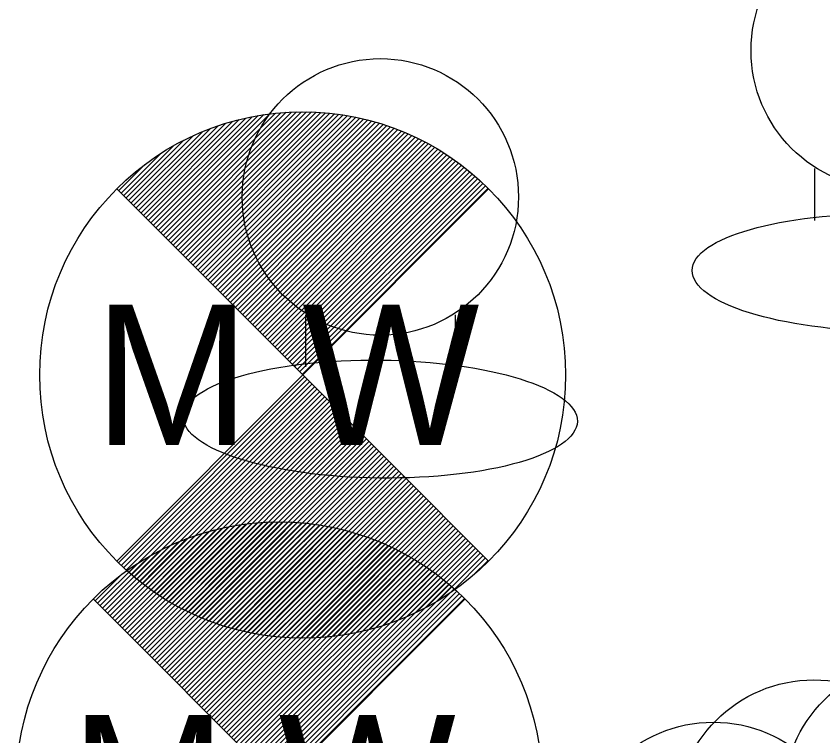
# Model space of a CAD drawing. Extents: x -1 to 1157254, y -1 to 2021979.
# Drawn here: x 1149899.1 to 1149912.9, y 2019501.19 to 2019513.49 of the extents above; entities that cross this region are included whole.
import ezdxf

# ---------------------------------------------------------------- set-up
doc = ezdxf.new("R2010")
doc.units = 0
doc.layers.add('S_DITCHLINE_ANNOT', color=7, linetype='Continuous')

msp = doc.modelspace()

# ---------------------------------------------------------------- linework, layer by layer
at = {"layer": 'S_DITCHLINE_ANNOT'}
for p, q in [((1149901.488, 2019509.872), (1149903.438, 2019511.822)), ((1149901.531, 2019509.83), (1149903.534, 2019511.833)), ((1149901.573, 2019509.787), (1149903.627, 2019511.841)), ((1149901.616, 2019509.745), (1149903.719, 2019511.849)), ((1149901.658, 2019509.702), (1149903.808, 2019511.853)), ((1149901.7, 2019509.66), (1149903.896, 2019511.856)), ((1149901.743, 2019509.618), (1149903.982, 2019511.857)), ((1149901.785, 2019509.575), (1149904.066, 2019511.856)), ((1149901.828, 2019509.533), (1149904.15, 2019511.855)), ((1149901.87, 2019509.49), (1149904.231, 2019511.851)), ((1149901.912, 2019509.448), (1149904.311, 2019511.847)), ((1149901.955, 2019509.406), (1149904.389, 2019511.84)), ((1149901.997, 2019509.363), (1149904.467, 2019511.833)), ((1149902.04, 2019509.321), (1149904.543, 2019511.824)), ((1149902.082, 2019509.278), (1149904.618, 2019511.815)), ((1149901.234, 2019510.127), (1149902.801, 2019511.694)), ((1149901.276, 2019510.084), (1149902.916, 2019511.724)), ((1149901.319, 2019510.042), (1149903.027, 2019511.75)), ((1149901.361, 2019509.999), (1149903.135, 2019511.773)), ((1149901.404, 2019509.957), (1149903.239, 2019511.792)), ((1149901.446, 2019509.914), (1149903.339, 2019511.808)), ((1149902.124, 2019509.236), (1149904.692, 2019511.804)), ((1149902.167, 2019509.194), (1149904.765, 2019511.792)), ((1149902.209, 2019509.151), (1149904.837, 2019511.779)), ((1149902.252, 2019509.109), (1149904.908, 2019511.765)), ((1149902.294, 2019509.066), (1149904.977, 2019511.75)), ((1149902.337, 2019509.024), (1149905.047, 2019511.734)), ((1149902.379, 2019508.981), (1149905.114, 2019511.717)), ((1149902.421, 2019508.939), (1149905.182, 2019511.7)), ((1149902.464, 2019508.897), (1149905.248, 2019511.681)), ((1149901.107, 2019510.254), (1149902.425, 2019511.572)), ((1149901.149, 2019510.211), (1149902.557, 2019511.619)), ((1149901.191, 2019510.169), (1149902.682, 2019511.659)), ((1149902.506, 2019508.854), (1149905.314, 2019511.662)), ((1149902.549, 2019508.812), (1149905.378, 2019511.641)), ((1149902.591, 2019508.769), (1149905.442, 2019511.62)), ((1149902.633, 2019508.727), (1149905.505, 2019511.598)), ((1149902.676, 2019508.685), (1149905.567, 2019511.576)), ((1149902.718, 2019508.642), (1149905.628, 2019511.552)), ((1149901.022, 2019510.339), (1149902.135, 2019511.452)), ((1149901.064, 2019510.296), (1149902.285, 2019511.517)), ((1149902.761, 2019508.6), (1149905.689, 2019511.528)), ((1149902.803, 2019508.557), (1149905.749, 2019511.504)), ((1149902.845, 2019508.515), (1149905.808, 2019511.478)), ((1149902.888, 2019508.473), (1149905.867, 2019511.452)), ((1149902.93, 2019508.43), (1149905.925, 2019511.425)), ((1149902.973, 2019508.388), (1149905.982, 2019511.397)), ((1149900.937, 2019510.423), (1149901.789, 2019511.276)), ((1149900.979, 2019510.381), (1149901.971, 2019511.373)), ((1149903.015, 2019508.345), (1149906.039, 2019511.369)), ((1149903.057, 2019508.303), (1149906.095, 2019511.34)), ((1149903.1, 2019508.261), (1149906.15, 2019511.311)), ((1149903.142, 2019508.218), (1149906.204, 2019511.28)), ((1149900.895, 2019510.466), (1149901.576, 2019511.147)), ((1149903.185, 2019508.176), (1149906.259, 2019511.25)), ((1149903.227, 2019508.133), (1149906.312, 2019511.218)), ((1149903.27, 2019508.091), (1149906.365, 2019511.186)), ((1149903.312, 2019508.048), (1149906.417, 2019511.153)), ((1149903.354, 2019508.006), (1149906.468, 2019511.12)), ((1149903.397, 2019507.964), (1149906.519, 2019511.086)), ((1149903.439, 2019507.921), (1149906.569, 2019511.051)), ((1149903.482, 2019507.879), (1149906.62, 2019511.017)), ((1149900.852, 2019510.508), (1149901.299, 2019510.955)), ((1149903.524, 2019507.836), (1149906.668, 2019510.981)), ((1149903.566, 2019507.794), (1149906.717, 2019510.945)), ((1149903.609, 2019507.752), (1149906.765, 2019510.908)), ((1149903.651, 2019507.709), (1149906.812, 2019510.87)), ((1149912.755, 2019510.889), (1149912.755, 2019509.998)), ((1149903.694, 2019507.667), (1149906.859, 2019510.833)), ((1149903.736, 2019507.624), (1149906.905, 2019510.794)), ((1149903.778, 2019507.582), (1149906.951, 2019510.755)), ((1149903.821, 2019507.54), (1149906.996, 2019510.715)), ((1149903.863, 2019507.497), (1149907.041, 2019510.674)), ((1149903.906, 2019507.455), (1149907.085, 2019510.634)), ((1149903.948, 2019507.412), (1149907.128, 2019510.592)), ((1149903.99, 2019507.37), (1149907.171, 2019510.55)), ((1149904.051, 2019508.388), (1149904.051, 2019507.497)), ((1149906.607, 2019508.388), (1149906.607, 2019507.497)), ((1149900.852, 2019504.148), (1149904.033, 2019507.328)), ((1149900.896, 2019504.106), (1149904.075, 2019507.285)), ((1149900.939, 2019504.065), (1149904.117, 2019507.243)), ((1149900.984, 2019504.024), (1149904.16, 2019507.201)), ((1149901.028, 2019503.984), (1149904.202, 2019507.158)), ((1149901.074, 2019503.945), (1149904.245, 2019507.116)), ((1149901.12, 2019503.906), (1149904.287, 2019507.073)), ((1149901.166, 2019503.867), (1149904.33, 2019507.031)), ((1149901.213, 2019503.83), (1149904.372, 2019506.988)), ((1149901.261, 2019503.792), (1149904.414, 2019506.946)), ((1149901.309, 2019503.756), (1149904.457, 2019506.904)), ((1149901.358, 2019503.72), (1149904.499, 2019506.861)), ((1149901.407, 2019503.685), (1149904.542, 2019506.819)), ((1149901.458, 2019503.65), (1149904.584, 2019506.776)), ((1149901.508, 2019503.615), (1149904.626, 2019506.734)), ((1149901.559, 2019503.582), (1149904.669, 2019506.692)), ((1149901.611, 2019503.549), (1149904.711, 2019506.649)), ((1149901.664, 2019503.517), (1149904.754, 2019506.607)), ((1149901.717, 2019503.485), (1149904.796, 2019506.564)), ((1149901.77, 2019503.454), (1149904.838, 2019506.522)), ((1149901.825, 2019503.423), (1149904.881, 2019506.48)), ((1149901.879, 2019503.393), (1149904.923, 2019506.437)), ((1149901.935, 2019503.364), (1149904.966, 2019506.395)), ((1149901.991, 2019503.335), (1149905.008, 2019506.352)), ((1149902.048, 2019503.308), (1149905.05, 2019506.31)), ((1149902.106, 2019503.28), (1149905.093, 2019506.268)), ((1149902.164, 2019503.254), (1149905.135, 2019506.225)), ((1149902.223, 2019503.228), (1149905.178, 2019506.183)), ((1149902.282, 2019503.203), (1149905.22, 2019506.14)), ((1149902.343, 2019503.178), (1149905.263, 2019506.098)), ((1149902.404, 2019503.154), (1149905.305, 2019506.055)), ((1149902.466, 2019503.132), (1149905.347, 2019506.013)), ((1149902.528, 2019503.109), (1149905.39, 2019505.971)), ((1149902.592, 2019503.088), (1149905.432, 2019505.928)), ((1149902.656, 2019503.067), (1149905.475, 2019505.886)), ((1149902.721, 2019503.047), (1149905.517, 2019505.843)), ((1149902.787, 2019503.029), (1149905.559, 2019505.801)), ((1149902.853, 2019503.01), (1149905.602, 2019505.759)), ((1149902.921, 2019502.993), (1149905.644, 2019505.716)), ((1149902.989, 2019502.977), (1149905.687, 2019505.674)), ((1149903.059, 2019502.961), (1149905.729, 2019505.631)), ((1149903.129, 2019502.947), (1149905.771, 2019505.589)), ((1149903.201, 2019502.933), (1149905.814, 2019505.547)), ((1149903.273, 2019502.921), (1149905.856, 2019505.504)), ((1149903.346, 2019502.91), (1149905.899, 2019505.462)), ((1149903.421, 2019502.899), (1149905.941, 2019505.419)), ((1149903.497, 2019502.89), (1149905.983, 2019505.377)), ((1149903.573, 2019502.882), (1149906.026, 2019505.335)), ((1149903.651, 2019502.875), (1149906.068, 2019505.292)), ((1149903.731, 2019502.87), (1149906.111, 2019505.25)), ((1149903.811, 2019502.866), (1149906.153, 2019505.207)), ((1149903.894, 2019502.863), (1149906.196, 2019505.165)), ((1149903.977, 2019502.861), (1149906.238, 2019505.122)), ((1149904.062, 2019502.862), (1149906.28, 2019505.08)), ((1149904.149, 2019502.864), (1149906.323, 2019505.038)), ((1149904.238, 2019502.868), (1149906.365, 2019504.995)), ((1149904.328, 2019502.873), (1149906.408, 2019504.953)), ((1149901.001, 2019502.948), (1149902.836, 2019504.783)), ((1149901.043, 2019502.905), (1149902.936, 2019504.799)), ((1149901.085, 2019502.863), (1149903.035, 2019504.813)), ((1149901.128, 2019502.82), (1149903.131, 2019504.823)), ((1149901.17, 2019502.778), (1149903.224, 2019504.832)), ((1149901.213, 2019502.736), (1149903.316, 2019504.839)), ((1149901.255, 2019502.693), (1149903.405, 2019504.844)), ((1149901.297, 2019502.651), (1149903.493, 2019504.847)), ((1149901.34, 2019502.608), (1149903.579, 2019504.848)), ((1149901.382, 2019502.566), (1149903.663, 2019504.847)), ((1149901.425, 2019502.524), (1149903.747, 2019504.846)), ((1149901.467, 2019502.481), (1149903.828, 2019504.842)), ((1149901.509, 2019502.439), (1149903.908, 2019504.837)), ((1149901.552, 2019502.396), (1149903.986, 2019504.831)), ((1149901.594, 2019502.354), (1149904.064, 2019504.824)), ((1149901.637, 2019502.311), (1149904.14, 2019504.815)), ((1149901.679, 2019502.269), (1149904.215, 2019504.805)), ((1149901.721, 2019502.227), (1149904.289, 2019504.794)), ((1149901.764, 2019502.184), (1149904.362, 2019504.782)), ((1149904.42, 2019502.881), (1149906.45, 2019504.91)), ((1149904.516, 2019502.891), (1149906.492, 2019504.868)), ((1149904.612, 2019502.903), (1149906.535, 2019504.826)), ((1149904.712, 2019502.918), (1149906.577, 2019504.783)), ((1149900.788, 2019503.16), (1149902.279, 2019504.65)), ((1149900.831, 2019503.117), (1149902.398, 2019504.685)), ((1149900.873, 2019503.075), (1149902.513, 2019504.715)), ((1149900.916, 2019503.032), (1149902.624, 2019504.741)), ((1149900.958, 2019502.99), (1149902.732, 2019504.764)), ((1149901.806, 2019502.142), (1149904.434, 2019504.769)), ((1149901.849, 2019502.099), (1149904.505, 2019504.756)), ((1149901.891, 2019502.057), (1149904.574, 2019504.74)), ((1149901.934, 2019502.015), (1149904.644, 2019504.725)), ((1149901.976, 2019501.972), (1149904.711, 2019504.708)), ((1149902.018, 2019501.93), (1149904.779, 2019504.69)), ((1149902.061, 2019501.887), (1149904.845, 2019504.671)), ((1149902.103, 2019501.845), (1149904.911, 2019504.652)), ((1149904.815, 2019502.936), (1149906.62, 2019504.741)), ((1149904.92, 2019502.957), (1149906.662, 2019504.698)), ((1149905.029, 2019502.98), (1149906.704, 2019504.656)), ((1149900.661, 2019503.287), (1149901.882, 2019504.508)), ((1149900.704, 2019503.244), (1149902.022, 2019504.563)), ((1149900.746, 2019503.202), (1149902.154, 2019504.61)), ((1149902.146, 2019501.803), (1149904.975, 2019504.632)), ((1149902.188, 2019501.76), (1149905.039, 2019504.611)), ((1149902.23, 2019501.718), (1149905.102, 2019504.589)), ((1149902.273, 2019501.675), (1149905.164, 2019504.567)), ((1149902.315, 2019501.633), (1149905.225, 2019504.543)), ((1149902.358, 2019501.59), (1149905.286, 2019504.519)), ((1149905.142, 2019503.008), (1149906.747, 2019504.614)), ((1149905.259, 2019503.041), (1149906.789, 2019504.571)), ((1149905.382, 2019503.079), (1149906.832, 2019504.529)), ((1149900.576, 2019503.372), (1149901.568, 2019504.364)), ((1149900.619, 2019503.329), (1149901.732, 2019504.443)), ((1149902.4, 2019501.548), (1149905.346, 2019504.494)), ((1149902.442, 2019501.506), (1149905.405, 2019504.469)), ((1149902.485, 2019501.463), (1149905.464, 2019504.443)), ((1149902.527, 2019501.421), (1149905.522, 2019504.415)), ((1149902.57, 2019501.378), (1149905.579, 2019504.388)), ((1149905.51, 2019503.122), (1149906.874, 2019504.486)), ((1149905.646, 2019503.173), (1149906.916, 2019504.444)), ((1149905.79, 2019503.233), (1149906.959, 2019504.402)), ((1149900.534, 2019503.414), (1149901.386, 2019504.266)), ((1149902.612, 2019501.336), (1149905.636, 2019504.36)), ((1149902.654, 2019501.294), (1149905.692, 2019504.331)), ((1149902.697, 2019501.251), (1149905.747, 2019504.301)), ((1149902.739, 2019501.209), (1149905.801, 2019504.271)), ((1149902.782, 2019501.166), (1149905.856, 2019504.24)), ((1149905.946, 2019503.304), (1149907.001, 2019504.359)), ((1149906.117, 2019503.39), (1149907.044, 2019504.317)), ((1149906.314, 2019503.502), (1149907.086, 2019504.274)), ((1149906.551, 2019503.654), (1149907.129, 2019504.232)), ((1149900.492, 2019503.457), (1149901.173, 2019504.138)), ((1149902.824, 2019501.124), (1149905.909, 2019504.209)), ((1149902.867, 2019501.082), (1149905.962, 2019504.177)), ((1149902.909, 2019501.039), (1149906.014, 2019504.144)), ((1149902.951, 2019500.997), (1149906.065, 2019504.111)), ((1149906.913, 2019503.932), (1149907.171, 2019504.189)), ((1149902.994, 2019500.954), (1149906.116, 2019504.077)), ((1149903.036, 2019500.912), (1149906.166, 2019504.042)), ((1149903.079, 2019500.87), (1149906.217, 2019504.007)), ((1149903.121, 2019500.827), (1149906.265, 2019503.971)), ((1149900.449, 2019503.499), (1149900.896, 2019503.945)), ((1149903.163, 2019500.785), (1149906.314, 2019503.935)), ((1149903.206, 2019500.742), (1149906.362, 2019503.898)), ((1149903.248, 2019500.7), (1149906.409, 2019503.861)), ((1149903.291, 2019500.657), (1149906.456, 2019503.823)), ((1149903.333, 2019500.615), (1149906.502, 2019503.784)), ((1149903.375, 2019500.573), (1149906.548, 2019503.745)), ((1149903.418, 2019500.53), (1149906.593, 2019503.706)), ((1149903.46, 2019500.488), (1149906.638, 2019503.665)), ((1149903.503, 2019500.445), (1149906.682, 2019503.625)), ((1149903.545, 2019500.403), (1149906.725, 2019503.583)), ((1149903.587, 2019500.361), (1149906.768, 2019503.541))]:
    msp.add_line(p, q, dxfattribs=at)
for points in [[(1149900.82, 2019510.54), (1149904.001, 2019507.359), (1149900.82, 2019504.179)], [(1149907.182, 2019510.54), (1149904.001, 2019507.359), (1149907.182, 2019504.179)], [(1149900.417, 2019503.531), (1149903.598, 2019500.35), (1149900.417, 2019497.169)], [(1149906.779, 2019503.531), (1149903.598, 2019500.35), (1149906.779, 2019497.169)]]:
    msp.add_lwpolyline(points, dxfattribs=at)
for centre, radius in [((1149914.033, 2019512.903), 2.363), ((1149905.329, 2019510.402), 2.363), ((1149904.001, 2019507.359), 4.498), ((1149903.598, 2019500.35), 4.498), ((1149914.59, 2019500.133), 2.363), ((1149912.743, 2019499.785), 2.363), ((1149911.024, 2019499.063), 2.363)]:
    msp.add_circle(centre, radius, dxfattribs=at)
for centre in [(1149914.033, 2019509.107), (1149905.329, 2019506.606)]:
    msp.add_ellipse(centre, major_axis=(3.37, -0.039), ratio=0.299132, dxfattribs=at)

# ---------------------------------------------------------------- texts
for p in [(1149900.431, 2019506.16), (1149900.028, 2019499.15)]:
    msp.add_text('M W', height=2.399, dxfattribs=at).set_placement(p)

doc.saveas('drawing.dxf')
